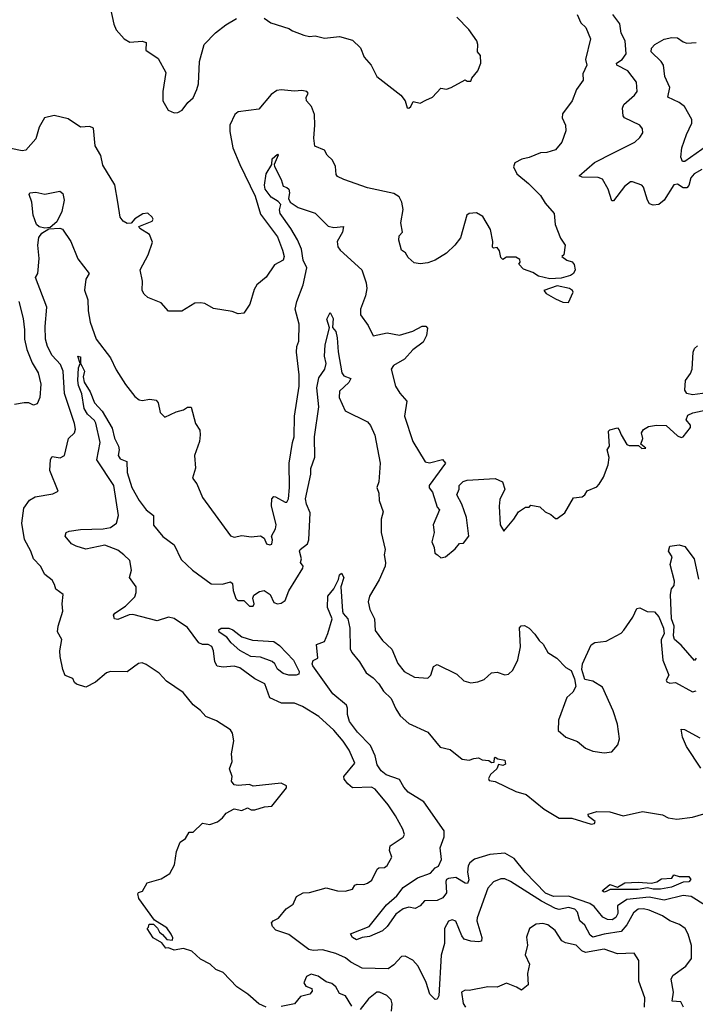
# Model space of a CAD drawing. Extents: x 1690054 to 1842981, y 782881 to 914114.
# Tile 332 of 656: x 1733462 to 1737060, y 891541 to 896787. Entities that reach past the tile are written whole.
import ezdxf

# ---------------------------------------------------------------- set-up
doc = ezdxf.new("R2010")
doc.units = 0

msp = doc.modelspace()

# ---------------------------------------------------------------- linework, layer by layer
at = {"layer": '0CON10XD'}
for points in [[(1733946, 896845), (1733963, 896763), (1733975, 896732.5), (1734017.5, 896685), (1734047.9, 896667.9), (1734115, 896672.5), (1734136, 896666), (1734133.9, 896623.9), (1734199.5, 896579.5), (1734240, 896505), (1734223.8, 896405), (1734224.1, 896354.1), (1734252.5, 896305), (1734285, 896291.2)], [(1736430.8, 896815), (1736450.9, 896770.9), (1736476.9, 896745), (1736502.5, 896685), (1736475.7, 896575), (1736482.5, 896545), (1736461.7, 896498.3), (1736462, 896465), (1736427.1, 896415), (1736404.4, 896355), (1736352.9, 896285), (1736350.8, 896265), (1736368, 896225), (1736370, 896195), (1736348.8, 896135), (1736315, 896093.8), (1736269.7, 896080.3), (1736235, 896077.8), (1736175, 896053.1), (1736135.6, 896044.4), (1736098.8, 896025), (1736092.4, 896002.4), (1736109.2, 895965), (1736171.2, 895915), (1736235, 895851.2), (1736259.7, 895809.7), (1736308.8, 895755), (1736313.3, 895695), (1736343, 895623), (1736367.5, 895585), (1736360, 895535), (1736350, 895525), (1736376.7, 895506.7), (1736405, 895497.5), (1736415, 895482.5), (1736420, 895455), (1736411.2, 895435), (1736396.2, 895425), (1736345, 895409.2), (1736285, 895406.7), (1736225, 895421.2), (1736195, 895440), (1736145, 895457.5), (1736120, 895485), (1736127.5, 895495), (1736125, 895510), (1736105, 895522.5), (1736055, 895522.5), (1736035, 895510), (1736025, 895520), (1736016.7, 895555), (1736005, 895572.5), (1735985, 895570), (1735980, 895575), (1735982.5, 895605), (1735969.7, 895669.7), (1735927.9, 895737.9), (1735895, 895757.5), (1735856, 895754), (1735843.8, 895745), (1735810, 895625), (1735780, 895585), (1735735, 895543.1), (1735675, 895505.8), (1735635, 895490.8), (1735595, 895486), (1735562.3, 895492.3), (1735530.5, 895520.5), (1735517.5, 895545), (1735495, 895560), (1735481.7, 895611.7), (1735483.8, 895635), (1735500, 895655), (1735492, 895705), (1735504, 895775), (1735498, 895815), (1735483.4, 895843.4), (1735455, 895860.8), (1735315, 895891.4), (1735187.5, 895935), (1735155, 895951.2), (1735147, 895963), (1735144.4, 896005), (1735128.1, 896038.1), (1735100, 896065), (1735085, 896091.2), (1735034, 896114), (1735028, 896155), (1735034.5, 896225.5), (1735031.7, 896281.7), (1735015.6, 896325), (1734989.3, 896355), (1734987, 896373), (1734998.6, 896395), (1734991.2, 896405), (1734965, 896410.6), (1734925, 896405.6), (1734855, 896412.9), (1734830.8, 896409.2), (1734801.7, 896388.3), (1734735, 896310.8), (1734625, 896296.7), (1734607.8, 896282.2), (1734581.2, 896225), (1734581.2, 896191.2), (1734597.3, 896105), (1734633.5, 896015), (1734716.5, 895846.5), (1734745, 895750.6), (1734835, 895630), (1734860.9, 895559.1), (1734871.1, 895525), (1734865, 895505.7), (1734819.3, 895480.7), (1734774.2, 895415.8), (1734725, 895374), (1734710.7, 895349.3), (1734687.9, 895272.1), (1734655, 895223.3), (1734625, 895220), (1734593, 895233), (1734495, 895247.5), (1734447.5, 895275), (1734425, 895278.8), (1734395, 895276.7), (1734325, 895233.8), (1734255, 895233.3), (1734215, 895278.8), (1734145, 895306.2), (1734124, 895325), (1734114, 895345), (1734116.1, 895393.9), (1734103.9, 895453.9), (1734146.5, 895535), (1734169.1, 895600.9), (1734152.4, 895642.4), (1734102, 895675), (1734096.7, 895685), (1734166.8, 895713.2), (1734172, 895725), (1734167.5, 895735), (1734145, 895756), (1734117.3, 895752.7), (1734075, 895725.6), (1734055, 895703.3), (1734035, 895702), (1734013.8, 895713.8), (1733997.8, 895735), (1733984, 895814)], [(1737095, 895988.7), (1737053.5, 895965), (1737037.1, 895945), (1737025, 895904.2), (1737015, 895891.1), (1736995, 895890.4), (1736965, 895910.8), (1736945, 895906.4), (1736894.7, 895825), (1736865, 895803.1), (1736835, 895799.1), (1736816.7, 895806.7), (1736804.8, 895824.8), (1736784.4, 895895), (1736774.6, 895904.6), (1736725, 895923.3), (1736715, 895923.1), (1736682.3, 895897.7), (1736625, 895822.5), (1736615, 895821.2), (1736596.5, 895885), (1736565, 895936.7), (1736543.2, 895946.8), (1736457.3, 895947.3), (1736441.2, 895955), (1736523.5, 896026.5), (1736625, 896078.5), (1736738, 896135), (1736765, 896158.8), (1736780, 896185), (1736778.8, 896205), (1736763.8, 896225), (1736683.8, 896265), (1736676, 896275), (1736672.5, 896315), (1736679.1, 896335), (1736736.7, 896385), (1736750.4, 896405), (1736746.9, 896455), (1736700.5, 896515), (1736642.8, 896545), (1736639.6, 896555), (1736670.5, 896575), (1736691.3, 896605), (1736685.8, 896675), (1736665.3, 896715), (1736657.5, 896765), (1736620.4, 896815)], [(1734285, 896291.2), (1734305, 896293.3), (1734327.5, 896305), (1734356.7, 896345), (1734385, 896370), (1734405.8, 896415), (1734414, 896445), (1734419.2, 896565), (1734444.4, 896655.6), (1734505, 896716.2), (1734560.2, 896759.8), (1734616.2, 896793.8)], [(1734763.8, 896795), (1734800.3, 896770.3), (1734895, 896740.8), (1734915, 896727.1), (1734975, 896704.2), (1735005, 896698), (1735035, 896701.2), (1735085, 896688.8), (1735165, 896697.5), (1735235, 896678.8), (1735277.6, 896637.6), (1735297.3, 896587.3), (1735334.2, 896544.2), (1735363.3, 896485), (1735491.2, 896385), (1735514, 896354), (1735525, 896318), (1735535, 896316), (1735545.7, 896324.3), (1735558.3, 896351.7), (1735595, 896342.5), (1735625, 896357.5), (1735660, 896375), (1735705, 896422.5), (1735735, 896417.5), (1735760, 896425), (1735835, 896467.5), (1735845, 896460), (1735865, 896460), (1735870, 896475), (1735902.5, 896515), (1735917.5, 896555), (1735916.4, 896596.4), (1735900, 896615), (1735902.5, 896655), (1735896.7, 896675), (1735853.3, 896735), (1735790.3, 896800.3)], [(1737125, 896116.5), (1737005, 896031.7), (1736991.1, 896031.1), (1736982.9, 896055), (1736988.9, 896105), (1737014, 896176), (1737041.8, 896235), (1737042.2, 896255), (1737001.8, 896325), (1736975, 896345.8), (1736913.1, 896375), (1736924.6, 896425), (1736897.4, 896485), (1736891.5, 896545), (1736878.5, 896565), (1736825.6, 896615.6), (1736826.7, 896635), (1736844.5, 896655), (1736895, 896682.6), (1736935, 896692.6), (1736965, 896691.2), (1736995, 896668.5), (1737015, 896661.8), (1737064.7, 896665.3)], [(1733984, 895814), (1733967.8, 895907.8), (1733905, 896012), (1733893.8, 896063.8), (1733864.7, 896114.7), (1733855, 896210), (1733835, 896218.6), (1733785, 896214.3), (1733719.4, 896259.4), (1733645, 896276.9), (1733594.3, 896265), (1733565.5, 896215), (1733548.5, 896151.5), (1733495, 896092.5), (1733475, 896088.6), (1733415, 896100.4)], [(1733598.2, 895151.8), (1733605.9, 895255), (1733546.1, 895413.9), (1733558, 895435), (1733565.6, 895514.4), (1733559.2, 895585), (1733563.7, 895626.3), (1733579.7, 895650.3), (1733617.5, 895672.5), (1733675, 895677.1), (1733690.5, 895670.5), (1733733.5, 895605), (1733772.4, 895512.4), (1733832, 895435), (1733813.8, 895405), (1733806.8, 895346.8), (1733825.4, 895295), (1733826.4, 895235), (1733836.7, 895175), (1733869.7, 895085), (1733945, 894985.7), (1733975, 894921.9), (1734025, 894843.5), (1734075, 894778.6), (1734098.3, 894761.7), (1734115, 894758), (1734155.7, 894765.7), (1734189.4, 894759.4), (1734198.6, 894745), (1734210, 894695), (1734235, 894668.8), (1734295, 894698.5), (1734335, 894709.1), (1734355, 894722.5), (1734375, 894723.3), (1734398.6, 894635), (1734420.6, 894600.6), (1734422.7, 894575), (1734419.9, 894540.1), (1734393.8, 894465), (1734398.3, 894398.3), (1734382.5, 894345), (1734404.5, 894314.5), (1734435, 894241.5), (1734585, 894037.1), (1734605, 894030), (1734645, 894038.1), (1734695, 894032.5), (1734745, 894037.1), (1734764.2, 894024.2), (1734776.7, 893995), (1734795, 893988.8), (1734805, 893993.3), (1734808.8, 894015), (1734803.3, 894035), (1734825, 894073.8), (1734828.4, 894095), (1734803.1, 894196.9), (1734804.3, 894235), (1734815, 894246), (1734825, 894244.3), (1734875, 894215.6), (1734884.3, 894215.7), (1734892.9, 894235), (1734898.9, 894295), (1734897.2, 894425), (1734914.6, 894535), (1734924.5, 894565), (1734925.3, 894674.7), (1734950.8, 894835), (1734950, 894895), (1734935.3, 895015), (1734937.2, 895045), (1734948, 895075), (1734949.7, 895165), (1734929.5, 895245), (1734937.5, 895285), (1734971.6, 895375), (1734992, 895465), (1734972, 895505), (1734962.4, 895565), (1734941.4, 895615), (1734906.5, 895675), (1734848.8, 895755), (1734845.7, 895774.3), (1734851.9, 895801.9), (1734837.7, 895817.7), (1734801.6, 895841.6), (1734769.6, 895885), (1734765.5, 895905), (1734774.4, 895965), (1734804.6, 896015), (1734806.8, 896045), (1734835, 896071.2), (1734839.2, 896065), (1734816.9, 896015), (1734818.1, 896005), (1734854.5, 895935), (1734865, 895900), (1734885, 895893.8), (1734895, 895883.3), (1734899.5, 895865), (1734893.6, 895835), (1734902.5, 895815), (1734945, 895786.4), (1735035, 895756.7), (1735105, 895687.1), (1735135, 895680), (1735186.2, 895685), (1735180.4, 895655), (1735152.9, 895605), (1735156.3, 895576.3), (1735168.3, 895558.3), (1735284.3, 895455), (1735307.8, 895385), (1735310.5, 895355), (1735304.5, 895315), (1735277.7, 895245), (1735276.4, 895215), (1735317, 895157), (1735345, 895102), (1735419.3, 895119.3), (1735485, 895106.5), (1735555, 895128.2), (1735605, 895154.4), (1735624.3, 895154.3), (1735634.3, 895144.3), (1735628.5, 895105), (1735610.8, 895069.2), (1735555, 895027.3), (1735511.6, 894978.4), (1735452, 894945), (1735441.1, 894925), (1735464, 894835), (1735486.6, 894796.6), (1735522.9, 894755), (1735511.4, 894675), (1735555, 894538.8), (1735620.6, 894430.6), (1735645, 894426.7), (1735713, 894443), (1735730, 894425), (1735642.5, 894305), (1735643, 894293), (1735660.5, 894270.5), (1735685, 894190), (1735697.5, 894175), (1735663.8, 894095), (1735670, 894055), (1735656.2, 894005), (1735668.8, 893975), (1735672.5, 893945), (1735686.2, 893936.2), (1735705, 893920), (1735730, 893925), (1735781.7, 893968.3), (1735804.2, 893995.8), (1735825, 893997.5), (1735854.1, 894035.9), (1735841.2, 894135), (1735816.7, 894205), (1735790, 894255), (1735802.5, 894285), (1735802.5, 894305), (1735823.9, 894326.1), (1735845, 894333.3), (1735995, 894343.3), (1736032.5, 894325), (1736046.2, 894285), (1736019.4, 894230.6), (1736015.2, 894194.8), (1736021.1, 894095), (1736041.2, 894061.2), (1736093.5, 894125), (1736118, 894165), (1736155, 894190), (1736175, 894190), (1736185, 894200), (1736231.7, 894191.7), (1736260, 894165), (1736290.7, 894150.7), (1736315, 894130), (1736325, 894130), (1736365, 894160), (1736410.7, 894239.3), (1736457.5, 894245), (1736472.5, 894255), (1736485, 894277.5), (1736535, 894297.5), (1736548.3, 894311.7), (1736570.7, 894349.3), (1736596.7, 894415), (1736601.2, 894455), (1736590, 894495), (1736602.5, 894515), (1736597.5, 894595), (1736605, 894602.5), (1736645, 894613.3), (1736655, 894602.5), (1736664.4, 894574.4), (1736695, 894523.8), (1736708.3, 894518.3), (1736757.5, 894517.5), (1736775, 894502.5), (1736796.7, 894505), (1736770, 894525), (1736780, 894555), (1736774.2, 894585), (1736785, 894603.8), (1736810.3, 894619.7), (1736852.6, 894627.4), (1736905, 894625.7), (1736965, 894570), (1736985, 894561.2), (1736995, 894563.8), (1737034.3, 894615), (1737035, 894626.7), (1737011.2, 894655), (1737020.5, 894679.5), (1737046.9, 894693.1), (1737137.6, 894712.4)], [(1733595, 895676.2), (1733565, 895684), (1733550.6, 895695), (1733533.1, 895745), (1733527.1, 895815), (1733512.9, 895855), (1733515.9, 895864.1), (1733547.6, 895867.6), (1733595, 895858), (1733675, 895873.8), (1733691.7, 895861.7), (1733698.1, 895825), (1733686, 895765), (1733659.5, 895710.5), (1733625, 895680), (1733595, 895676.2)], [(1736385, 895280), (1736410, 895335), (1736406.2, 895345), (1736390, 895355), (1736325, 895368.8), (1736252.5, 895345), (1736265, 895327.5), (1736315, 895300), (1736355, 895282.5), (1736385, 895280)], [(1733457.5, 895285), (1733479.7, 895195), (1733488.3, 895135), (1733487.6, 895085), (1733499.7, 895029.7), (1733528.8, 894958.8), (1733560.9, 894905), (1733574, 894845), (1733570, 894775), (1733555, 894740), (1733535, 894733.8), (1733510, 894745), (1733486.1, 894746.1), (1733435, 894736.7)], [(1736997.5, 891525), (1736983.4, 891553.4), (1736936.9, 891556.9), (1736944.7, 891605), (1736931.2, 891675), (1736940, 891695), (1737008.9, 891745), (1737040.6, 891785), (1737040.6, 891855), (1737022.2, 891915), (1737005.7, 891945), (1736976.7, 891966.7), (1736925, 891985.3), (1736885, 892012.4), (1736815, 892041.8), (1736785, 892049.2), (1736755, 892048.1), (1736731.4, 892028.6), (1736696, 891964), (1736665, 891928.6), (1736575, 891915.2), (1736515, 891898.3), (1736500.3, 891910.3), (1736472.5, 891962.5), (1736445.2, 891985.2), (1736432.2, 892032.2), (1736417.9, 892047.9), (1736385, 892057.4), (1736335, 892046.5), (1736315, 892050.9), (1736240.4, 892090.4), (1736075, 892194.6), (1736045, 892208.9), (1736025, 892210.4), (1735985, 892193.6), (1735955, 892160), (1735898.6, 892001.4), (1735896.7, 891985), (1735922.9, 891897.1), (1735921.7, 891878.3), (1735906.8, 891873.2), (1735865, 891877.2), (1735828.8, 891888.8), (1735816.2, 891906.2), (1735785, 891984.3), (1735765, 891990.8), (1735745, 891983.3), (1735724.5, 891945), (1735723.8, 891886.2), (1735723.8, 891865), (1735706.9, 891803.1), (1735693.5, 891586.5), (1735685, 891568.8), (1735675, 891566), (1735646.5, 891595), (1735626.6, 891656.6), (1735584.3, 891744.3), (1735555, 891775.6), (1735515, 891797.5), (1735494.5, 891795.5), (1735455, 891750.6), (1735425, 891730.4), (1735285.9, 891734.1), (1735225.8, 891765.8), (1735197.9, 891787.9), (1735145, 891812.2), (1735075, 891831.2), (1735025, 891828), (1735002.5, 891832.5), (1734895, 891913.3), (1734825.7, 891935.7), (1734808.8, 891955), (1734803.8, 891975), (1734811.2, 891985), (1734840.8, 891999.3), (1734881.1, 892048.9), (1734918.8, 892075), (1734936.7, 892115), (1734972.5, 892135), (1735005, 892137.3), (1735095, 892162.3), (1735155, 892146.5), (1735195, 892144.3), (1735235, 892153.8), (1735246.7, 892175), (1735258.6, 892181.4), (1735295, 892180), (1735315, 892186), (1735336.7, 892203.3), (1735365, 892261.2), (1735375, 892268), (1735405, 892270), (1735418.8, 892281.2), (1735444, 892325), (1735431.2, 892361.2), (1735435.8, 892385), (1735505, 892431.5), (1735512.1, 892445), (1735502.9, 892475), (1735463.9, 892545), (1735425, 892603.1), (1735355, 892686.8), (1735335, 892697.4), (1735235, 892693.8), (1735209.4, 892715), (1735190.7, 892740.7), (1735188.1, 892755), (1735246.5, 892825), (1735216.3, 892895), (1735185, 892942.6), (1735135, 893000.9), (1735055, 893074.5), (1734968.1, 893128.1), (1734925, 893145.4), (1734855.5, 893145.5), (1734795, 893174), (1734768.3, 893248.3), (1734714.2, 893275), (1734635, 893334.6), (1734605, 893342), (1734545, 893336.8), (1734513.3, 893343.3), (1734500.4, 893365), (1734494.7, 893424.7), (1734485, 893447.5), (1734465, 893458.5), (1734435, 893458.2), (1734416.8, 893466.8), (1734355, 893549.5), (1734285, 893597.1), (1734255, 893603.3), (1734194, 893584), (1734065, 893617.5), (1734044.5, 893615.5), (1733985, 893590.5), (1733966, 893595), (1733962.2, 893615), (1733969.2, 893625), (1734025, 893663.1), (1734075, 893712.5), (1734083.1, 893735), (1734083.1, 893765), (1734047.5, 893815), (1734058.2, 893855), (1734048.5, 893905), (1734016.3, 893936.3), (1733985, 893961.1), (1733915, 893988), (1733815, 893966), (1733762, 893982), (1733737.5, 893995), (1733704, 894035), (1733708.8, 894055), (1733725, 894061.9), (1733785, 894070), (1733906, 894074), (1733945, 894081.6), (1733976.7, 894105), (1733988.4, 894145), (1733963.6, 894305), (1733872.4, 894442.4), (1733890.9, 894535), (1733867.9, 894637.9), (1733861, 894651), (1733822.7, 894685), (1733805, 894715.8), (1733793, 894793), (1733775, 894838), (1733771.1, 894865), (1733775, 894932.5), (1733784, 894955), (1733772, 894995), (1733785, 894990), (1733785.7, 894955), (1733792.5, 894942.5), (1733807.6, 894915), (1733800.4, 894885), (1733806.2, 894855), (1733837.8, 894805), (1733860, 894745), (1733901.5, 894701.5), (1733955, 894611.2), (1733967.6, 894557.6), (1733988.5, 894515), (1733992, 894495), (1733986.7, 894465), (1733997.8, 894447.8), (1734032.9, 894432.9), (1734034.6, 894375), (1734060, 894295), (1734098.7, 894225), (1734135.7, 894175.7), (1734173.8, 894145), (1734175, 894094.4), (1734223.5, 894033.5), (1734285, 893989.4), (1734321.6, 893911.6), (1734381.8, 893855), (1734481.9, 893781.9), (1734541.2, 893778.8), (1734585, 893792.5), (1734595, 893782.5), (1734598.6, 893745), (1734612.8, 893702.8), (1734622.9, 893692.9), (1734633.1, 893693.1), (1734655, 893691.9), (1734685, 893662.1), (1734705, 893661.9), (1734710, 893675), (1734704.3, 893705.7), (1734708.8, 893721.2), (1734738.8, 893741.2), (1734763.9, 893746.1), (1734796.2, 893725), (1734815, 893682.5), (1734835, 893674), (1734855, 893678), (1734875, 893693.3), (1734895.6, 893744.4), (1734970.6, 893865), (1734972, 893875), (1734957.5, 893895), (1734962.1, 893915), (1734952.7, 893955), (1734955.8, 893965), (1734995, 893994), (1735002.5, 894015), (1735009.3, 894159.3), (1734989.3, 894205), (1734984.3, 894235), (1735012.7, 894365), (1735012.3, 894395), (1735033.8, 894456.2), (1735032.7, 894565), (1735054.8, 894725), (1735044.3, 894825), (1735055, 894879.3), (1735086.6, 894925), (1735093.6, 894955), (1735085.3, 894995), (1735088.4, 895055), (1735112.5, 895145), (1735097.7, 895192.3), (1735115, 895227.5), (1735130.6, 895195), (1735127.3, 895147.3), (1735145.3, 895125.3), (1735152.7, 895092.7), (1735157.7, 895017.7), (1735178.3, 894905), (1735189, 894889), (1735226.2, 894875), (1735215.4, 894854.6), (1735165, 894807.5), (1735162.9, 894775), (1735195, 894702.9), (1735314.6, 894644.6), (1735330.6, 894625), (1735352.9, 894572.9), (1735382.2, 894425), (1735375.5, 894324.5), (1735364.6, 894295), (1735374.4, 894265), (1735376.9, 894225), (1735398.1, 894165), (1735386.7, 894125), (1735387.1, 894055), (1735400.5, 893995), (1735408.1, 893965), (1735402.9, 893935), (1735410, 893895), (1735407.5, 893875), (1735376.9, 893803.1), (1735325.5, 893715), (1735317.8, 893685), (1735327.3, 893645), (1735351.1, 893595), (1735355, 893531.9), (1735395, 893479.2), (1735443, 893433), (1735475, 893357.5), (1735508.8, 893315), (1735565, 893284.3), (1735635, 893278), (1735650.8, 893295), (1735665, 893340), (1735685, 893351.2), (1735790.2, 893300.2), (1735828, 893265), (1735865, 893253.1), (1735901.2, 893258.8), (1735935, 893272.5), (1735975, 893308), (1736005, 893311.2), (1736045, 893297.1), (1736065, 893300), (1736088.7, 893321.3), (1736114.4, 893375.6), (1736129.5, 893445), (1736123.9, 893546.1), (1736132.3, 893557.7), (1736151.2, 893558.8), (1736175.9, 893545.9), (1736205, 893513.8), (1736228.7, 893478.7), (1736249.7, 893459.7), (1736274, 893415), (1736323.3, 893385), (1736370, 893335), (1736399.3, 893319.3), (1736417.5, 893275), (1736423.3, 893235), (1736407.5, 893205), (1736376.7, 893175), (1736331.4, 893055), (1736330, 893000), (1736370, 892965), (1736432, 892942), (1736475, 892906), (1736515, 892889.2), (1736575, 892880.8), (1736615, 892886.2), (1736646.8, 892923.2), (1736655.6, 892955), (1736645.7, 893034.3), (1736622.2, 893105), (1736565, 893231.2), (1736515, 893263.3), (1736471.7, 893271.7), (1736456.2, 893325), (1736458.8, 893355), (1736505, 893456.7), (1736525, 893468.8), (1736585, 893476), (1736665, 893518.8), (1736680, 893535), (1736726.6, 893603.4), (1736749.3, 893650.7), (1736765, 893653.3), (1736804.5, 893634.5), (1736842.7, 893632.7), (1736865.6, 893605.6), (1736891.4, 893545), (1736894, 893515), (1736878, 893485), (1736877.5, 893472.5), (1736886.7, 893375), (1736919.2, 893295), (1736905, 893267.5), (1736908.8, 893258.8), (1736925, 893251.9), (1736955, 893255.8), (1737045, 893206.2), (1737065, 893211.2)], [(1734775, 891525.8), (1734735, 891543.3), (1734676.2, 891595), (1734618, 891635), (1734545, 891710), (1734507.3, 891727.3), (1734475.8, 891755.8), (1734425, 891781.2), (1734378.8, 891825), (1734335, 891838.8), (1734285, 891830), (1734255, 891842.5), (1734240, 891840), (1734219.3, 891869.3), (1734173.3, 891895), (1734140, 891945), (1734148.3, 891951.7), (1734151.7, 891968.3), (1734175, 891967.5), (1734196.1, 891946.1), (1734206.2, 891925), (1734222.9, 891912.9), (1734246, 891886), (1734275, 891883.3), (1734277.1, 891895), (1734269.1, 891915), (1734245, 891948.5), (1734179.3, 891989.3), (1734096.2, 892105), (1734090.7, 892129.3), (1734095, 892137.5), (1734116.4, 892143.6), (1734141.2, 892188.8), (1734215, 892209.2), (1734262.3, 892237.7), (1734285.8, 892284.2), (1734296.2, 892355), (1734316.7, 892405), (1734344.2, 892425), (1734365, 892457.5), (1734385, 892457.5), (1734435, 892506.2), (1734475, 892499.2), (1734515.9, 892514.1), (1734542.5, 892535), (1734560.7, 892559.3), (1734605, 892582.5), (1734645, 892573.3), (1734675, 892587.5), (1734695, 892577.5), (1734715, 892577.5), (1734765, 892593.3), (1734805, 892597.5), (1734883.3, 892695), (1734883.3, 892705), (1734855, 892719.5), (1734705, 892702.5), (1734685, 892712.5), (1734625, 892706.2), (1734605, 892710), (1734590.7, 892730.7), (1734593.3, 892755), (1734580, 892795), (1734593.3, 892835), (1734590, 892875), (1734602.9, 892945), (1734595.6, 892985), (1734585, 893004), (1734510.6, 893050.6), (1734454, 893075), (1734425, 893106.2), (1734385, 893136.2), (1734332.8, 893202.8), (1734243.2, 893263.2), (1734205.6, 893305), (1734135, 893351.8), (1734115, 893359.6), (1734095, 893356.2), (1734035, 893313.3), (1733945, 893313.8), (1733925, 893307.5), (1733865, 893256.9), (1733815, 893231.1), (1733765, 893246.2), (1733753.8, 893255), (1733745, 893277.5), (1733705, 893293.8), (1733691.5, 893325), (1733678.2, 893395), (1733675.6, 893425), (1733685.5, 893485), (1733662.5, 893525), (1733666.4, 893555), (1733691.9, 893635), (1733687.5, 893675), (1733693.8, 893725), (1733655, 893752.5), (1733647.1, 893777.1), (1733635, 893800), (1733595, 893830.4), (1733572.5, 893875), (1733535.3, 893915), (1733521.6, 893955), (1733487.1, 894017.1), (1733474, 894105), (1733483.8, 894185), (1733515, 894226.9), (1733545, 894245.6), (1733638.7, 894261.3), (1733666.7, 894275), (1733622.9, 894385), (1733625.5, 894444.5), (1733635, 894459.2), (1733676.8, 894453.2), (1733700.8, 894465), (1733721.9, 894555), (1733754, 894585), (1733759.2, 894605), (1733754.5, 894635), (1733700.5, 894795), (1733693.3, 894915), (1733679.9, 894949.9), (1733635, 894997.5), (1733609.7, 895045), (1733600, 895085), (1733598.2, 895151.8)], [(1737125, 894799.7), (1737045, 894788.8), (1737015.5, 894795.5), (1737003.7, 894813.7), (1737008.5, 894865), (1737035, 894901.2), (1737043.3, 894925), (1737048.1, 895015), (1737055.6, 895034.4), (1737071.2, 895048.8)], [(1736933.1, 893595), (1736927.5, 893725), (1736934, 893755), (1736947.2, 893772.8), (1736949.1, 893795), (1736925.6, 893885), (1736936.7, 893925), (1736916.7, 893955), (1736925, 893982.5), (1736975, 893988.9), (1737005, 893980), (1737053.3, 893915), (1737076.3, 893806.3)], [(1737115, 892067.8), (1737037.8, 892115), (1736995, 892120.4), (1736895, 892095.1), (1736815, 892111.6), (1736695, 892099), (1736646.5, 892065), (1736648.2, 892025), (1736637, 892003), (1736618, 891992), (1736593, 891993), (1736566.9, 892005), (1736522.2, 892062.2), (1736498.4, 892078.4), (1736385, 892117.6), (1736305, 892114.9), (1736262.5, 892132.5), (1736154.7, 892244.7), (1736095, 892318.2), (1736045, 892345.9), (1735965, 892340), (1735885, 892314.5), (1735859.5, 892295), (1735850.8, 892279.2), (1735846.2, 892245), (1735854.4, 892205), (1735846, 892185), (1735835, 892185.7), (1735785, 892217.1), (1735745, 892211.4), (1735734.6, 892205.4), (1735731.2, 892195), (1735735.8, 892134.2), (1735715, 892108.1), (1735685, 892094.5), (1735617, 892093), (1735593.9, 892066.1), (1735567.9, 892052.1), (1735535, 892059.2), (1735505, 892049.8), (1735465, 892021), (1735418.7, 891955), (1735395, 891931.8), (1735325, 891901.5), (1735285, 891897.5), (1735255, 891884.7), (1735235, 891896.7), (1735223.1, 891916.9), (1735323.9, 891956.1), (1735415, 892071.5), (1735471.1, 892118.9), (1735505, 892162.9), (1735580, 892215), (1735650, 892240), (1735675, 892268.4), (1735692.2, 892277.8), (1735707.9, 892312.1), (1735701.4, 892375), (1735723, 892433), (1735721.8, 892465), (1735615, 892620), (1735531.4, 892671.4), (1735507.9, 892697.9), (1735485, 892739.1), (1735414.4, 892764.4), (1735386.8, 892785), (1735366.5, 892816.5), (1735354.3, 892865), (1735330.3, 892920.3), (1735261, 892991), (1735218.3, 893048.3), (1735207, 893085), (1735208, 893118), (1735202.2, 893135), (1735129.5, 893195), (1735022.9, 893345), (1735019.4, 893355), (1735025, 893373.3), (1735050, 893385), (1735042, 893458), (1735085, 893473.3), (1735103.8, 893516.2), (1735126.7, 893595), (1735101.5, 893655), (1735103.6, 893715), (1735135.4, 893754.6), (1735160.6, 893805), (1735165, 893830), (1735175, 893837.5), (1735187.8, 893815), (1735172.9, 893765), (1735181.1, 893635), (1735183.9, 893623.9), (1735209.2, 893595), (1735220.5, 893545), (1735222, 893435), (1735230, 893415), (1735270.8, 893365), (1735306.5, 893306.5), (1735345, 893280), (1735375, 893248.6), (1735400.3, 893210.3), (1735440.2, 893170.2), (1735464.5, 893115), (1735488.9, 893078.9), (1735535, 893037.1), (1735635, 892990.8), (1735700.7, 892910.7), (1735755, 892898), (1735817.9, 892847.9), (1735855, 892842.5), (1735879.8, 892850.2), (1735905, 892854.4), (1735925, 892842.9), (1735960.5, 892840.5), (1735975, 892830), (1735988.3, 892831.7), (1735990, 892855), (1735995, 892857.5), (1736008.3, 892848.3), (1736045, 892842.5), (1736048.8, 892821.2), (1736035, 892813.3), (1736011.7, 892818.3), (1736003.8, 892795), (1735969.2, 892765), (1735958.8, 892745), (1735962.9, 892732.9), (1735995, 892727.8), (1736105, 892674.6), (1736158.7, 892658.7), (1736255, 892580), (1736335, 892532.5), (1736403, 892533), (1736505, 892500), (1736522.5, 892505), (1736526.7, 892515), (1736491.7, 892541.7), (1736490, 892555), (1736535, 892568), (1736605, 892565.7), (1736675, 892545.5), (1736778.8, 892568.8), (1736885, 892550), (1736915, 892533.8), (1736962.5, 892527.5), (1737045, 892538.1), (1737105, 892555.8)], [(1737063.9, 893386.1), (1737055, 893372.5), (1736985, 893454.2), (1736950, 893485), (1736943.3, 893505), (1736947.5, 893555), (1736933.1, 893595)], [(1734935, 893294.5), (1734895.2, 893295.2), (1734865, 893302.9), (1734835, 893327.3), (1734820.4, 893355), (1734806.7, 893366.7), (1734745, 893390.8), (1734693.8, 893393.8), (1734635, 893426.5), (1734587.8, 893467.8), (1734565, 893496.7), (1734525, 893524.3), (1734523.3, 893536.7), (1734535, 893545.5), (1734575.8, 893545.8), (1734597, 893537), (1734645, 893498.8), (1734701.2, 893481.2), (1734815, 893474), (1734845, 893452.2), (1734920.5, 893375), (1734950.6, 893315), (1734949.3, 893300.7), (1734935, 893294.5)], [(1737089.1, 892799.1), (1737013.6, 892915), (1736991.9, 892965), (1736985, 893007.5), (1737002.5, 893005), (1737085, 892961.4)], [(1736575, 892139.4), (1736564.4, 892145.6), (1736605, 892179.4), (1736645, 892165.8), (1736685, 892188.6), (1736755, 892192.2), (1736826.1, 892186.1), (1736855, 892192.9), (1736880.8, 892209.2), (1736935, 892213.8), (1736945, 892230), (1736975, 892221.2), (1737025, 892222.5), (1737035.9, 892205.9), (1737025, 892193.5), (1736995, 892191.2), (1736933.3, 892165), (1736875, 892154.6), (1736835.7, 892154.3), (1736805, 892161.5), (1736755, 892153.5), (1736607.3, 892152.7), (1736585, 892142.7), (1736575, 892139.4)], [(1736788.8, 891525), (1736791.9, 891575), (1736758.6, 891665), (1736760, 891775), (1736735, 891813.8), (1736645, 891810.6), (1736575, 891835.4), (1736475, 891816.5), (1736456, 891826), (1736425, 891855.5), (1736368.8, 891868.8), (1736349.3, 891879.3), (1736314.3, 891935), (1736275, 891964.3), (1736248.3, 891971.7), (1736211.7, 891968.3), (1736177.5, 891945), (1736161.7, 891898.3), (1736166, 891856), (1736153.1, 891805), (1736176.2, 891755), (1736165.6, 891705), (1736170, 891645), (1736135, 891616.2), (1736107.7, 891632.3), (1736055, 891653.8), (1736005, 891632.5), (1735955, 891633.8), (1735855, 891613.8), (1735835, 891616.5), (1735815.6, 891605), (1735822.9, 891545), (1735836.2, 891525)], [(1735230.7, 891530.7), (1735196.4, 891586.4), (1735165, 891598), (1735145, 891634.3), (1735125, 891651.4), (1735095, 891660), (1735051.2, 891691.2), (1735015, 891700.8), (1734990, 891690), (1734975.5, 891655), (1734985, 891638.1), (1735018, 891625), (1735019.5, 891610.5), (1735006.7, 891595), (1734957.3, 891582.7), (1734925, 891544.2), (1734855, 891530)], [(1735442.5, 891505), (1735446.4, 891543.6), (1735441.2, 891565), (1735417.3, 891587.3), (1735377.5, 891605), (1735363.3, 891605), (1735320.3, 891569.7), (1735275, 891512.5)]]:
    msp.add_lwpolyline(points, dxfattribs=at)

doc.saveas('drawing.dxf')
